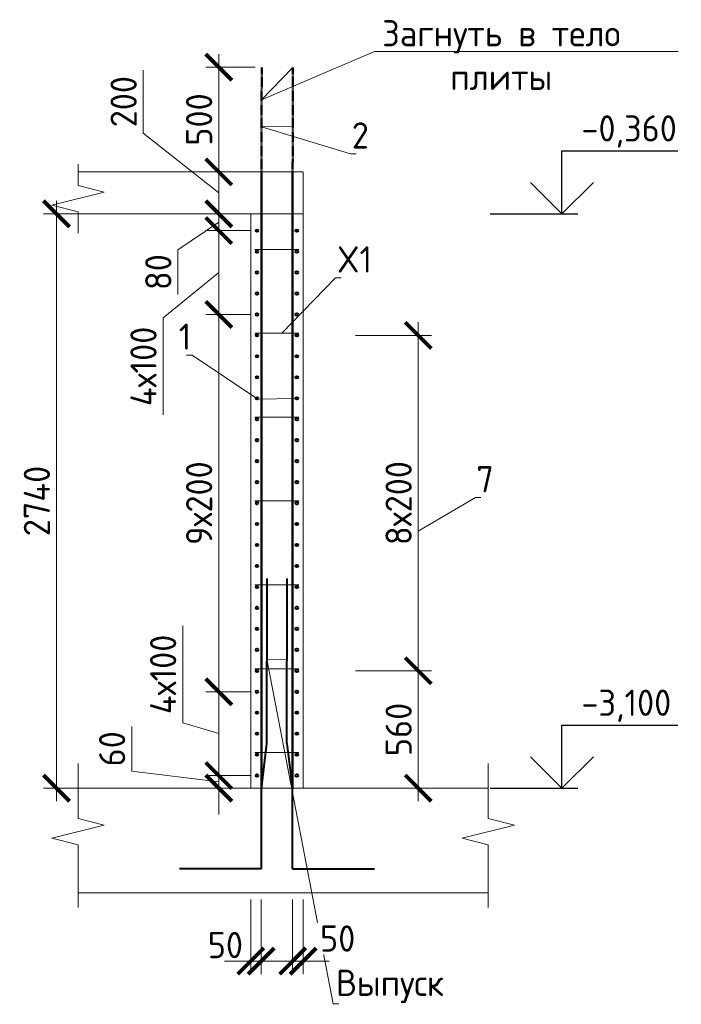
# Model space of a CAD drawing. Header units: millimetres. Extents: x 376598 to 1249954, y -318491 to -22134.
# Tile 265 of 444: x 685652 to 691968, y -148758 to -139363. Entities that reach past the tile are written whole.
import ezdxf
from ezdxf import colors
from ezdxf.entities.mleader import LeaderData, LeaderLine
from ezdxf.math import Vec2, Vec3

# ---------------------------------------------------------------- set-up
doc = ezdxf.new("R2010")
doc.units = ezdxf.units.MM
doc.linetypes.add('01 Штриховая _4 мм_', pattern=[6, 3.5, -2.5])
for name, color, linetype, lineweight in [('AF_Perekritie', 90, 'Continuous', 18), ('AF_Stena', 90, 'Continuous', 18), ('KR_Fundament', 253, 'Continuous', 18), ('Арм_шпильки', 143, 'Continuous', 18), ('Армирование', 3, 'Continuous', 40), ('АрмСтер', 2, 'Continuous', 50), ('подоснова', 151, 'Continuous', 5), ('РАЗМЕРЫ', 1, 'Continuous', 9)]:
    doc.layers.add(name, color=color, linetype=linetype, lineweight=lineweight)
doc.styles.add('GOST-2.304_Type-B', font='GOST_Common.ttf')
doc.dimstyles.new('мой 25', dxfattribs={"dimscale": 100, "dimtxt": 2.5, "dimasz": 2.5, "dimexe": 1.25, "dimexo": 0.625, "dimtad": 1, "dimdec": 0, "dimlfac": 0.5, "dimtxsty": 'GOST-2.304_Type-B', "dimblk": 'ARCHTICK', "dimcen": 2.5, "dimdle": 1.25, "dimaunit": 1, "dimadec": 1, "dimazin": 2, "dimtfac": 1, "dimtdec": 0, "dimtmove": 1, "dimatfit": 3, "dimfxl": 6, "dimfxlon": 1, "dimtfill": 1, "dimlwd": -1, "dimlwe": -1, "dimarcsym": 0})

# ---------------------------------------------------------------- blocks, each defined once
blk = doc.blocks.new('_None')
blk = doc.blocks.new('_ArchTick')
at = {"color": 0, "linetype": 'ByBlock', "const_width": 0.15}
blk.add_lwpolyline([(-0.5, -0.5), (0.5, 0.5)], dxfattribs=at)
blk = doc.blocks.new('*D2928')
at = {"layer": 'DEFPOINTS', "color": 0, "lineweight": 0, "transparency": 16777216}
for p in [(687552.7, -141215.7), (687689.9, -141215.7), (687918, -141375.7)]:
    blk.add_point(p, dxfattribs=at)
at = {"layer": 'РАЗМЕРЫ', "color": 0, "linetype": 'Continuous', "transparency": 16777216}
for p, q in [((687552.7, -141500.7), (687552.7, -141090.7)), ((687552.7, -141295.7), (687162.9, -141559.4)), ((687627.4, -141215.7), (687427.7, -141215.7)), ((687855.5, -141375.7), (687427.7, -141375.7)), ((687162.9, -141559.4), (687162.9, -141984.4))]:
    blk.add_line(p, q, dxfattribs=at)
at = {"layer": 'РАЗМЕРЫ', "color": 0, "transparency": 16777216, "xscale": 250, "yscale": 250, "zscale": 250}
for p, rotation in [((687552.7, -141215.7), 90), ((687552.7, -141375.7), 270)]:
    blk.add_blockref('_ArchTick', p, dxfattribs=dict(at, rotation=rotation))
at = {"layer": 'РАЗМЕРЫ', "color": 0, "lineweight": 0, "transparency": 16777216, "insert": (686975.4, -141771.9), "char_height": 250, "attachment_point": 5, "rotation": 90, "style": 'GOST-2.304_Type-B', "bg_fill": 3, "box_fill_scale": 1.1, "bg_fill_color": 256, "bg_fill_true_color": 13158600, "bg_fill_transparency": 0}
blk.add_mtext('80', dxfattribs=at)
blk = doc.blocks.new('*D2788')
at = {"layer": 'DEFPOINTS', "color": 0, "lineweight": 0, "transparency": 16777216}
for p in [(687216.5, -140815.7), (687552.7, -140815.7), (687216.3, -141215.7)]:
    blk.add_point(p, dxfattribs=at)
at = {"layer": 'РАЗМЕРЫ', "color": 0, "linetype": 'Continuous', "transparency": 16777216}
for p, q in [((686831.8, -140445.5), (686831.8, -139845.5)), ((687552.7, -141015.7), (686831.8, -140445.5)), ((687552.7, -141340.7), (687552.7, -140690.7)), ((687279, -140815.7), (687677.7, -140815.7)), ((687278.8, -141215.7), (687677.7, -141215.7))]:
    blk.add_line(p, q, dxfattribs=at)
at = {"layer": 'РАЗМЕРЫ', "color": 0, "transparency": 16777216, "xscale": 250, "yscale": 250, "zscale": 250}
for p, rotation in [((687552.7, -140815.7), 90), ((687552.7, -141215.7), 270)]:
    blk.add_blockref('_ArchTick', p, dxfattribs=dict(at, rotation=rotation))
at = {"layer": 'РАЗМЕРЫ', "color": 0, "lineweight": 0, "transparency": 16777216, "insert": (686644.3, -140145.5), "char_height": 250, "attachment_point": 5, "rotation": 90, "style": 'GOST-2.304_Type-B', "bg_fill": 3, "box_fill_scale": 1.1, "bg_fill_color": 256, "bg_fill_true_color": 13158600, "bg_fill_transparency": 0}
blk.add_mtext('200', dxfattribs=at)
blk = doc.blocks.new('*D2929')
at = {"layer": 'DEFPOINTS', "color": 0, "lineweight": 0, "transparency": 16777216}
for p in [(687918, -145775.7), (687552.7, -146575.7), (687918, -146575.7)]:
    blk.add_point(p, dxfattribs=at)
at = {"layer": 'РАЗМЕРЫ', "color": 0, "linetype": 'Continuous', "transparency": 16777216}
for p, q in [((687209, -146072.6), (687209, -145147.6)), ((687552.7, -145650.7), (687552.7, -146700.7)), ((687855.5, -145775.7), (687427.7, -145775.7)), ((687552.7, -146175.7), (687209, -146072.6)), ((687855.5, -146575.7), (687427.7, -146575.7))]:
    blk.add_line(p, q, dxfattribs=at)
at = {"layer": 'РАЗМЕРЫ', "color": 0, "transparency": 16777216, "xscale": 250, "yscale": 250, "zscale": 250}
for p, rotation in [((687552.7, -145775.7), 90), ((687552.7, -146575.7), 270)]:
    blk.add_blockref('_ArchTick', p, dxfattribs=dict(at, rotation=rotation))
at = {"layer": 'РАЗМЕРЫ', "color": 0, "lineweight": 0, "transparency": 16777216, "insert": (687021.5, -145610.1), "char_height": 250, "attachment_point": 5, "rotation": 90, "style": 'GOST-2.304_Type-B', "bg_fill": 3, "box_fill_scale": 1.1, "bg_fill_color": 256, "bg_fill_true_color": 13158600, "bg_fill_transparency": 0}
blk.add_mtext('4х100', dxfattribs=at)
blk = doc.blocks.new('*D2930')
at = {"layer": 'DEFPOINTS', "color": 0, "lineweight": 0, "transparency": 16777216}
for p in [(687918, -146575.7), (687552.7, -146695.7), (687858, -146695.7)]:
    blk.add_point(p, dxfattribs=at)
at = {"layer": 'РАЗМЕРЫ', "color": 0, "linetype": 'Continuous', "transparency": 16777216}
for p, q in [((686721.8, -146532.6), (686721.8, -146107.6)), ((687552.7, -146575.7), (687552.7, -146325.7)), ((687552.7, -146635.7), (686721.8, -146532.6)), ((687855.5, -146575.7), (687427.7, -146575.7)), ((687552.7, -146575.7), (687552.7, -146695.7)), ((687552.7, -146575.7), (687552.7, -146695.7)), ((687795.5, -146695.7), (687427.7, -146695.7)), ((687552.7, -146695.7), (687552.7, -146945.7))]:
    blk.add_line(p, q, dxfattribs=at)
at = {"layer": 'РАЗМЕРЫ', "color": 0, "transparency": 16777216, "xscale": 250, "yscale": 250, "zscale": 250}
for p, rotation in [((687552.7, -146575.7), 270), ((687552.7, -146695.7), 90)]:
    blk.add_blockref('_ArchTick', p, dxfattribs=dict(at, rotation=rotation))
at = {"layer": 'РАЗМЕРЫ', "color": 0, "lineweight": 0, "transparency": 16777216, "insert": (686534.3, -146320.1), "char_height": 250, "attachment_point": 5, "rotation": 90, "style": 'GOST-2.304_Type-B', "bg_fill": 3, "box_fill_scale": 1.1, "bg_fill_color": 256, "bg_fill_true_color": 13158600, "bg_fill_transparency": 0}
blk.add_mtext('60', dxfattribs=at)
blk = doc.blocks.new('*D2789')
at = {"layer": 'DEFPOINTS', "color": 0, "lineweight": 0, "transparency": 16777216}
for p in [(687552.7, -139815.7), (687962.8, -139815.7), (687216.5, -140815.7)]:
    blk.add_point(p, dxfattribs=at)
at = {"layer": 'РАЗМЕРЫ', "color": 0, "linetype": 'Continuous', "transparency": 16777216}
for p, q in [((687552.7, -140940.7), (687552.7, -139690.7)), ((687900.3, -139815.7), (687427.7, -139815.7)), ((687279, -140815.7), (687677.7, -140815.7))]:
    blk.add_line(p, q, dxfattribs=at)
at = {"layer": 'РАЗМЕРЫ', "color": 0, "transparency": 16777216, "xscale": 250, "yscale": 250, "zscale": 250}
for p, rotation in [((687552.7, -139815.7), 90), ((687552.7, -140815.7), 270)]:
    blk.add_blockref('_ArchTick', p, dxfattribs=dict(at, rotation=rotation))
at = {"layer": 'РАЗМЕРЫ', "color": 0, "lineweight": 0, "transparency": 16777216, "insert": (687365.2, -140315.7), "char_height": 250, "attachment_point": 5, "rotation": 90, "style": 'GOST-2.304_Type-B', "bg_fill": 3, "box_fill_scale": 1.1, "bg_fill_color": 256, "bg_fill_true_color": 13158600, "bg_fill_transparency": 0}
blk.add_mtext('500', dxfattribs=at)
blk = doc.blocks.new('*D2790')
at = {"layer": 'DEFPOINTS', "color": 0, "lineweight": 0, "transparency": 16777216}
for p in [(688162.7, -141215.7), (686003.5, -146695.7), (688322.2, -146695.7)]:
    blk.add_point(p, dxfattribs=at)
at = {"layer": 'РАЗМЕРЫ', "color": 0, "linetype": 'Continuous', "transparency": 16777216}
for p, q in [((686003.5, -141090.7), (686003.5, -146820.7)), ((686603.5, -141215.7), (685878.5, -141215.7)), ((686603.5, -146695.7), (685878.5, -146695.7))]:
    blk.add_line(p, q, dxfattribs=at)
at = {"layer": 'РАЗМЕРЫ', "color": 0, "transparency": 16777216, "xscale": 250, "yscale": 250, "zscale": 250}
for p, rotation in [((686003.5, -141215.7), 90), ((686003.5, -146695.7), 270)]:
    blk.add_blockref('_ArchTick', p, dxfattribs=dict(at, rotation=rotation))
at = {"layer": 'РАЗМЕРЫ', "color": 0, "lineweight": 0, "transparency": 16777216, "insert": (685816, -143955.7), "char_height": 250, "attachment_point": 5, "rotation": 90, "style": 'GOST-2.304_Type-B', "bg_fill": 3, "box_fill_scale": 1.1, "bg_fill_color": 256, "bg_fill_true_color": 13158600, "bg_fill_transparency": 0}
blk.add_mtext('2740', dxfattribs=at)
blk = doc.blocks.new('*D2931')
at = {"layer": 'DEFPOINTS', "color": 0, "lineweight": 0, "transparency": 16777216}
for p in [(687552.7, -142175.7), (687918, -142175.7), (687918, -145775.7)]:
    blk.add_point(p, dxfattribs=at)
at = {"layer": 'РАЗМЕРЫ', "color": 0, "linetype": 'Continuous', "transparency": 16777216}
for p, q in [((687552.7, -145900.7), (687552.7, -142050.7)), ((687855.5, -142175.7), (687427.7, -142175.7)), ((687855.5, -145775.7), (687427.7, -145775.7))]:
    blk.add_line(p, q, dxfattribs=at)
at = {"layer": 'РАЗМЕРЫ', "color": 0, "transparency": 16777216, "xscale": 250, "yscale": 250, "zscale": 250}
for p, rotation in [((687552.7, -142175.7), 90), ((687552.7, -145775.7), 270)]:
    blk.add_blockref('_ArchTick', p, dxfattribs=dict(at, rotation=rotation))
at = {"layer": 'РАЗМЕРЫ', "color": 0, "lineweight": 0, "transparency": 16777216, "insert": (687365.2, -143975.7), "char_height": 250, "attachment_point": 5, "rotation": 90, "style": 'GOST-2.304_Type-B', "bg_fill": 3, "box_fill_scale": 1.1, "bg_fill_color": 256, "bg_fill_true_color": 13158600, "bg_fill_transparency": 0}
blk.add_mtext('9х200', dxfattribs=at)
blk = doc.blocks.new('*D2932')
at = {"layer": 'DEFPOINTS', "color": 0, "lineweight": 0, "transparency": 16777216}
for p in [(687918, -141375.7), (687552.7, -142175.7), (687816, -142175.7)]:
    blk.add_point(p, dxfattribs=at)
at = {"layer": 'РАЗМЕРЫ', "color": 0, "linetype": 'Continuous', "transparency": 16777216}
for p, q in [((687552.7, -141250.7), (687552.7, -142300.7)), ((687855.5, -141375.7), (687427.7, -141375.7)), ((687552.7, -141775.7), (687021.5, -142209)), ((687021.5, -142209), (687021.5, -143134)), ((687753.5, -142175.7), (687427.7, -142175.7))]:
    blk.add_line(p, q, dxfattribs=at)
at = {"layer": 'РАЗМЕРЫ', "color": 0, "transparency": 16777216, "xscale": 250, "yscale": 250, "zscale": 250}
for p, rotation in [((687552.7, -141375.7), 90), ((687552.7, -142175.7), 270)]:
    blk.add_blockref('_ArchTick', p, dxfattribs=dict(at, rotation=rotation))
at = {"layer": 'РАЗМЕРЫ', "color": 0, "lineweight": 0, "transparency": 16777216, "insert": (686834, -142671.5), "char_height": 250, "attachment_point": 5, "rotation": 90, "style": 'GOST-2.304_Type-B', "bg_fill": 3, "box_fill_scale": 1.1, "bg_fill_color": 256, "bg_fill_true_color": 13158600, "bg_fill_transparency": 0}
blk.add_mtext('4х100', dxfattribs=at)
blk = doc.blocks.new('*D2786')
at = {"layer": 'DEFPOINTS', "color": 0, "lineweight": 0, "transparency": 16777216}
for p in [(687858, -147695.7), (687958, -147695.7), (687958, -148345.9)]:
    blk.add_point(p, dxfattribs=at)
at = {"layer": 'РАЗМЕРЫ', "color": 0, "linetype": 'Continuous', "transparency": 16777216}
for p, q in [((687858, -147758.2), (687858, -148470.9)), ((687958, -147758.2), (687958, -148470.9)), ((687858, -148345.9), (687608, -148345.9)), ((687858, -148345.9), (687958, -148345.9)), ((687958, -148345.9), (688208, -148345.9))]:
    blk.add_line(p, q, dxfattribs=at)
at = {"layer": 'РАЗМЕРЫ', "color": 0, "lineweight": 0, "transparency": 16777216, "insert": (687615.4, -148192.9), "char_height": 250, "attachment_point": 5, "style": 'GOST-2.304_Type-B', "bg_fill": 3, "box_fill_scale": 1.1, "bg_fill_color": 256, "bg_fill_true_color": 13158600, "bg_fill_transparency": 0}
blk.add_mtext('50', dxfattribs=at)
at = {"layer": 'РАЗМЕРЫ', "color": 0, "transparency": 16777216, "xscale": 250, "yscale": 250, "zscale": 250}
blk.add_blockref('_ArchTick', (687858, -148345.9), dxfattribs=at)
at = {"layer": 'РАЗМЕРЫ', "color": 0, "transparency": 16777216, "xscale": 250, "yscale": 250, "zscale": 250, "rotation": 180}
blk.add_blockref('_ArchTick', (687958, -148345.9), dxfattribs=at)
blk = doc.blocks.new('*D2787')
at = {"layer": 'DEFPOINTS', "color": 0, "lineweight": 0, "transparency": 16777216}
for p in [(688258, -147695.7), (688358, -147695.7), (688358, -148345.9)]:
    blk.add_point(p, dxfattribs=at)
at = {"layer": 'РАЗМЕРЫ', "color": 0, "linetype": 'Continuous', "transparency": 16777216}
for p, q in [((688258, -147758.2), (688258, -148470.9)), ((688358, -147758.2), (688358, -148470.9)), ((688258, -148345.9), (688008, -148345.9)), ((688258, -148345.9), (688358, -148345.9)), ((688358, -148345.9), (688608, -148345.9))]:
    blk.add_line(p, q, dxfattribs=at)
at = {"layer": 'РАЗМЕРЫ', "color": 0, "transparency": 16777216, "xscale": 250, "yscale": 250, "zscale": 250}
blk.add_blockref('_ArchTick', (688258, -148345.9), dxfattribs=at)
at = {"layer": 'РАЗМЕРЫ', "color": 0, "lineweight": 0, "transparency": 16777216, "insert": (688687.6, -148130.3), "char_height": 250, "attachment_point": 5, "style": 'GOST-2.304_Type-B', "bg_fill": 3, "box_fill_scale": 1.1, "bg_fill_color": 256, "bg_fill_true_color": 13158600, "bg_fill_transparency": 0}
blk.add_mtext('50', dxfattribs=at)
at = {"layer": 'РАЗМЕРЫ', "color": 0, "transparency": 16777216, "xscale": 250, "yscale": 250, "zscale": 250, "rotation": 180}
blk.add_blockref('_ArchTick', (688358, -148345.9), dxfattribs=at)
blk = doc.blocks.new('*D2792')
at = {"layer": 'DEFPOINTS', "color": 0, "lineweight": 0, "transparency": 16777216}
for p in [(688298, -142375.7), (689457.2, -142375.7), (688298, -145575.7)]:
    blk.add_point(p, dxfattribs=at)
at = {"layer": 'РАЗМЕРЫ', "color": 0, "linetype": 'Continuous', "transparency": 16777216}
for p, q in [((689457.2, -145700.7), (689457.2, -142250.7)), ((688857.2, -142375.7), (689582.2, -142375.7)), ((688857.2, -145575.7), (689582.2, -145575.7))]:
    blk.add_line(p, q, dxfattribs=at)
at = {"layer": 'РАЗМЕРЫ', "color": 0, "transparency": 16777216, "xscale": 250, "yscale": 250, "zscale": 250}
for p, rotation in [((689457.2, -142375.7), 90), ((689457.2, -145575.7), 270)]:
    blk.add_blockref('_ArchTick', p, dxfattribs=dict(at, rotation=rotation))
at = {"layer": 'РАЗМЕРЫ', "color": 0, "lineweight": 0, "transparency": 16777216, "insert": (689269.7, -143975.7), "char_height": 250, "attachment_point": 5, "rotation": 90, "style": 'GOST-2.304_Type-B', "bg_fill": 3, "box_fill_scale": 1.1, "bg_fill_color": 256, "bg_fill_true_color": 13158600, "bg_fill_transparency": 0}
blk.add_mtext('8х200', dxfattribs=at)
blk = doc.blocks.new('*D2793')
at = {"layer": 'DEFPOINTS', "color": 0, "lineweight": 0, "transparency": 16777216}
for p in [(688298, -145575.7), (689204.1, -146695.7), (689457.2, -146695.7)]:
    blk.add_point(p, dxfattribs=at)
at = {"layer": 'РАЗМЕРЫ', "color": 0, "linetype": 'Continuous', "transparency": 16777216}
for p, q in [((689457.2, -145450.7), (689457.2, -146820.7)), ((688857.2, -145575.7), (689582.2, -145575.7)), ((689266.6, -146695.7), (689582.2, -146695.7))]:
    blk.add_line(p, q, dxfattribs=at)
at = {"layer": 'РАЗМЕРЫ', "color": 0, "transparency": 16777216, "xscale": 250, "yscale": 250, "zscale": 250}
for p, rotation in [((689457.2, -145575.7), 90), ((689457.2, -146695.7), 270)]:
    blk.add_blockref('_ArchTick', p, dxfattribs=dict(at, rotation=rotation))
at = {"layer": 'РАЗМЕРЫ', "color": 0, "lineweight": 0, "transparency": 16777216, "insert": (689269.7, -146135.7), "char_height": 250, "attachment_point": 5, "rotation": 90, "style": 'GOST-2.304_Type-B', "bg_fill": 3, "box_fill_scale": 1.1, "bg_fill_color": 256, "bg_fill_true_color": 13158600, "bg_fill_transparency": 0}
blk.add_mtext('560', dxfattribs=at)

msp = doc.modelspace()

# ---------------------------------------------------------------- linework, layer by layer
for points in [[(690828.9, -140615.7), (691934.1, -140615.7)], [(690828.9, -141215.7), (690828.9, -140615.7)], [(691128.9, -140915.7), (690828.9, -141215.7), (690528.9, -140915.7)], [(690144.3, -141215.7), (690978.9, -141215.7)], [(690828.9, -146095.7), (691934.1, -146095.7)], [(690828.9, -146695.7), (690828.9, -146095.7)], [(691128.9, -146395.7), (690828.9, -146695.7), (690528.9, -146395.7)], [(690144.3, -146695.7), (690978.9, -146695.7)]]:
    msp.add_lwpolyline(points)
at = {"layer": 'AF_Perekritie', "linetype": '01 Штриховая _4 мм_', "lineweight": 9}
for p, q in [((688358, -140815.7), (686209.4, -140815.7)), ((686209.4, -141215.7), (688358, -141215.7))]:
    msp.add_line(p, q, dxfattribs=at)
at = {"layer": 'AF_Stena', "lineweight": 20}
for p, q in [((688358, -146695.7), (688358, -140816.7)), ((687858, -141215.7), (687858, -146695.7)), ((687858, -146695.7), (688358, -146695.7))]:
    msp.add_line(p, q, dxfattribs=at)
for points in [[(686209.4, -140890.7), (686209.4, -140740.7)], [(686209.4, -140890.7), (686209.4, -140945.7)], [(686459.4, -141008.2), (685959.4, -141133.2)], [(686209.4, -140945.7), (686459.4, -141008.2)], [(685959.4, -141133.2), (686209.4, -141195.7)], [(686209.4, -141195.7), (686209.4, -141250.7)], [(686209.4, -141250.7), (686209.4, -141400.7)], [(686209.4, -146931.6), (686209.4, -146459.7)], [(690125.8, -146931.6), (690125.8, -146459.7)], [(686209.4, -146931.6), (686209.4, -146986.6)], [(690125.8, -146931.6), (690125.8, -146986.6)], [(686209.4, -146986.6), (686459.4, -147049.1)], [(690125.8, -146986.6), (690375.8, -147049.1)], [(686459.4, -147049.1), (685959.4, -147174.1)], [(690375.8, -147049.1), (689875.8, -147174.1)], [(685959.4, -147174.1), (686209.4, -147236.6)], [(689875.8, -147174.1), (690125.8, -147236.6)], [(686209.4, -147236.6), (686209.4, -147291.6)], [(686209.4, -147291.6), (686209.4, -147835.7)], [(690125.8, -147236.6), (690125.8, -147291.6)], [(690125.8, -147291.6), (690125.8, -147835.7)]]:
    msp.add_lwpolyline(points, dxfattribs=at)
at = {"layer": 'KR_Fundament', "lineweight": 9}
for p, q in [((690125.8, -146695.7), (686209.4, -146695.7)), ((686209.4, -147695.7), (690125.8, -147695.7))]:
    msp.add_line(p, q, dxfattribs=at)
at = {"layer": 'Армирование', "ltscale": 100}
for p, q in [((688013, -146268.3), (688013.3, -144695.2)), ((688203.7, -146268.3), (688204, -144695.2)), ((687959, -146702.9), (688013, -146268.3)), ((688203.7, -146268.3), (688257.7, -146702.9)), ((687959.3, -147466.3), (687959, -146702.9)), ((688258, -147466.3), (688257.7, -146702.9)), ((687959.6, -147466.4), (687178, -147466.1)), ((688258, -147466.3), (689039.6, -147466))]:
    msp.add_line(p, q, dxfattribs=at)
for centre in [(687918, -141375.7), (688298, -141375.7), (688298, -141775.7), (687918, -142175.7), (688298, -142175.7), (687918, -142575.7), (688298, -142575.7), (687918, -142975.7), (688298, -142975.7), (687918, -143375.7), (688298, -143375.7), (687918, -143775.7), (688298, -143775.7), (687918, -144175.7), (688298, -144175.7), (687918, -144575.7), (688298, -144575.7), (687918, -144975.7), (688298, -144975.7), (687918, -145375.7), (688298, -145375.7), (687918, -145775.7), (688298, -145775.7), (687918, -146175.7), (688298, -146175.7), (687918, -146575.7), (688298, -146575.7)]:
    msp.add_circle(centre, 12, dxfattribs=at)
at = {"layer": 'АрмСтер', "linetype": '01 Штриховая _4 мм_', "ltscale": 0.4}
for p, q in [((687959.3, -140815.7), (687962.8, -139815.7)), ((688257.7, -140815.7), (688261.2, -139815.7))]:
    msp.add_line(p, q, dxfattribs=at)
at = {"layer": 'АрмСтер', "ltscale": 15}
for p, q in [((687959.3, -146695.7), (687959.3, -140815.7)), ((688257.7, -146695.7), (688257.7, -140815.7))]:
    msp.add_line(p, q, dxfattribs=at)

# ---------------------------------------------------------------- texts
at = {"style": 'GOST-2.304_Type-B'}
for s, p in [('-0,360', (691014.8, -140525.7)), ('-3,100', (691014.8, -146005.7))]:
    msp.add_text(s, height=250, dxfattribs=at).set_placement(p)

# ---------------------------------------------------------------- leaders
at = {"layer": 'подоснова'}
ml = msp.add_multileader_mtext('Standard', dxfattribs=at)
ml.set_content('Загнуть в тело плиты', color=256, style='GOST-2.304_Type-B')
ml.set_leader_properties(color=256, linetype='ByLayer', lineweight=15)
ml.set_arrow_properties(name='NONE')
ml.build(insert=Vec2(0, 0))
ml.multileader.update_dxf_attribs({"text_left_attachment_type": 6, "text_right_attachment_type": 6, "dogleg_length": 10, "arrow_head_size": 18})
ctx = ml.context
ctx.base_point, ctx.char_height, ctx.arrow_head_size, ctx.landing_gap_size, ctx.plane_origin = Vec3(689050.7, -139667.7), 250, 18, 20, Vec3(692468.9, -138217.3)
ctx.left_attachment, ctx.right_attachment, ctx.text_align_type = 6, 6, 1
notes = []
notes.append((ctx, [(1, (1, 1, 0), (689040.7, -139667.7), (1, 0), 10, [(0, [(688257.7, -139821.9), (687959.3, -140126.5)], 0, [])])]))
ctx.mtext.insert, ctx.mtext.width, ctx.mtext.alignment, ctx.mtext.flow_direction = Vec3(690250.1, -139367.7), 2840.037, 2, 5
ml = msp.add_multileader_mtext('Standard', dxfattribs=at)
ml.set_content('2', color=256, style='GOST-2.304_Type-B')
ml.set_leader_properties(color=256, linetype='ByLayer', lineweight=15)
ml.set_arrow_properties(name='NONE')
ml.build(insert=Vec2(0, 0))
ml.multileader.update_dxf_attribs({"text_left_attachment_type": 6, "text_right_attachment_type": 6, "dogleg_length": 10, "arrow_head_size": 18})
ctx = ml.context
ctx.base_point, ctx.char_height, ctx.arrow_head_size, ctx.landing_gap_size, ctx.plane_origin = Vec3(688821.6, -140642.8), 250, 18, 20, Vec3(687604.7, -139330.2)
ctx.left_attachment, ctx.right_attachment, ctx.text_align_type = 6, 6, 1
notes.append((ctx, [(0, (1, 1, 0), (688811.6, -140642.8), (1, 0), 10, [(1, [(688257.7, -140382.8), (687959.3, -140384.6)], 0, [])])]))
ctx.mtext.insert, ctx.mtext.width, ctx.mtext.alignment, ctx.mtext.flow_direction = Vec3(688904.1, -140342.8), 22.898, 2, 5
ml = msp.add_multileader_mtext('Standard', dxfattribs=at)
ml.set_content('1', color=256, style='GOST-2.304_Type-B')
ml.set_leader_properties(color=256, linetype='ByLayer', lineweight=15)
ml.set_arrow_properties(name='NONE')
ml.build(insert=Vec2(0, 0))
ml.multileader.update_dxf_attribs({"text_left_attachment_type": 6, "text_right_attachment_type": 6, "dogleg_length": 10, "arrow_head_size": 18})
ctx = ml.context
ctx.base_point, ctx.char_height, ctx.arrow_head_size, ctx.landing_gap_size, ctx.plane_origin = Vec3(687173, -142563.1), 250, 18, 20, Vec3(687603.6, -142122.8)
ctx.left_attachment, ctx.right_attachment, ctx.text_align_type = 6, 6, 1
notes.append((ctx, [(1, (1, 1, 0), (687298, -142563.1), (-1, 0), 10, [(1, [(688286, -142976.4), (687926.2, -142985.1)], 0, [])])]))
ctx.mtext.insert, ctx.mtext.width, ctx.mtext.alignment, ctx.mtext.flow_direction = Vec3(687230.5, -142263.1), 22.898, 2, 5
ml = msp.add_multileader_mtext('Standard', dxfattribs=at)
ml.set_content('Выпуск', color=256, style='GOST-2.304_Type-B')
ml.set_leader_properties(color=256, linetype='ByLayer', lineweight=15)
ml.set_arrow_properties(name='NONE')
ml.build(insert=Vec2(0, 0))
ml.multileader.update_dxf_attribs({"text_left_attachment_type": 6, "text_right_attachment_type": 6, "dogleg_length": 10, "arrow_head_size": 18})
ctx = ml.context
ctx.base_point, ctx.char_height, ctx.arrow_head_size, ctx.landing_gap_size, ctx.plane_origin = Vec3(688654.3, -148753.2), 250, 18, 20, Vec3(687497.3, -144227.8)
ctx.left_attachment, ctx.right_attachment, ctx.text_align_type = 6, 6, 1
notes.append((ctx, [(0, (1, 1, 0), (688644.3, -148753.2), (1, 0), 10, [(1, [(688203.7, -145469), (688013, -145465.7)], 0, [])])]))
ctx.mtext.insert, ctx.mtext.width, ctx.mtext.alignment, ctx.mtext.flow_direction = Vec3(689186.8, -148428.2), 22.898, 2, 5
for ctx, leaders in notes:
    for number, flags, end, landing, length, lines in leaders:
        leader = LeaderData()
        leader.index, (leader.has_last_leader_line, leader.has_dogleg_vector, leader.attachment_direction) = number, flags
        leader.last_leader_point, leader.dogleg_vector, leader.dogleg_length = Vec3(end), Vec3(landing), length
        for number, points, colour, breaks in lines:
            line = LeaderLine()
            line.index, line.vertices, line.color, line.breaks = number, Vec3.list(points), colors.encode_raw_color(colour), breaks
            leader.lines.append(line)
        ctx.leaders.append(leader)

# ---------------------------------------------------------------- next in the draw order: dimensions: what is measured, and where the dimension line sits
at = {"layer": 'РАЗМЕРЫ', "lineweight": 0}
dim = msp.add_linear_dim(base=(687552.7, -141215.7), p1=(687918, -141375.7), p2=(687689.9, -141215.7), angle=90, dimstyle='мой 25', dxfattribs=at)
dim.commit()
dim.dimension.update_dxf_attribs({"geometry": '*D2928', "text_midpoint": (687162.9, -141621.9), "dimtype": 160})
dim = msp.add_linear_dim(base=(687552.7, -146575.7), p1=(687918, -145775.7), p2=(687918, -146575.7), angle=90, text='4х100', dimstyle='мой 25', dxfattribs=at)
dim.commit()
dim.dimension.update_dxf_attribs({"geometry": '*D2929', "text_midpoint": (687021.5, -146010.1)})
dim = msp.add_linear_dim(base=(687958, -148345.9), p1=(687858, -147695.7), p2=(687958, -147695.7), dimstyle='мой 25', dxfattribs=at)
dim.commit()
dim.dimension.update_dxf_attribs({"geometry": '*D2786', "text_midpoint": (687615.4, -148380.4), "dimtype": 160})

# ---------------------------------------------------------------- next in the draw order: linework, layer by layer
at = {"layer": 'Армирование', "ltscale": 100}
msp.add_circle((687918, -141775.7), 12, dxfattribs=at)

# ---------------------------------------------------------------- next in the draw order: dimensions: what is measured, and where the dimension line sits
at = {"layer": 'РАЗМЕРЫ', "lineweight": 0}
for base, p1, p2, picture, middle in [((687552.7, -140815.7), (687216.3, -141215.7), (687216.5, -140815.7), '*D2788', (686831.8, -140383)), ((687552.7, -146695.7), (687918, -146575.7), (687858, -146695.7), '*D2930', (686721.8, -146470.1))]:
    dim = msp.add_linear_dim(base=base, p1=p1, p2=p2, angle=90, dimstyle='мой 25', dxfattribs=at)
    dim.commit()
    dim.dimension.update_dxf_attribs({"geometry": picture, "text_midpoint": middle, "dimtype": 160})
dim = msp.add_linear_dim(base=(688358, -148345.9), p1=(688258, -147695.7), p2=(688358, -147695.7), dimstyle='мой 25', dxfattribs=at)
dim.commit()
dim.dimension.update_dxf_attribs({"geometry": '*D2787', "text_midpoint": (688687.6, -148317.8), "dimtype": 160})

# ---------------------------------------------------------------- next in the draw order: dimensions: what is measured, and where the dimension line sits
for base, p1, p2, picture, middle in [((687552.7, -139815.7), (687216.5, -140815.7), (687962.8, -139815.7), '*D2789', (687365.2, -140315.7)), ((686003.5, -146695.7), (688162.7, -141215.7), (688322.2, -146695.7), '*D2790', (685816, -143955.7))]:
    dim = msp.add_linear_dim(base=base, p1=p1, p2=p2, angle=90, dimstyle='мой 25', dxfattribs=at)
    dim.commit()
    dim.dimension.update_dxf_attribs({"geometry": picture, "text_midpoint": middle})

# ---------------------------------------------------------------- next in the draw order: linework, layer by layer
at = {"layer": 'Армирование', "ltscale": 100}
for centre in [(687918, -141575.7), (688298, -141575.7), (687918, -141975.7), (688298, -141975.7), (687918, -145975.7), (688298, -145975.7), (687918, -146375.7), (688298, -146375.7)]:
    msp.add_circle(centre, 12, dxfattribs=at)

# ---------------------------------------------------------------- next in the draw order: dimensions: what is measured, and where the dimension line sits
at = {"layer": 'РАЗМЕРЫ', "lineweight": 0}
for base, p1, p2, text, picture, middle in [((687552.7, -142175.7), (687918, -145775.7), (687918, -142175.7), '9х200', '*D2931', (687365.2, -143975.7)), ((689457.2, -142375.7), (688298, -145575.7), (688298, -142375.7), '8х200', '*D2792', (689269.7, -143975.7))]:
    dim = msp.add_linear_dim(base=base, p1=p1, p2=p2, angle=90, text=text, dimstyle='мой 25', dxfattribs=at)
    dim.commit()
    dim.dimension.update_dxf_attribs({"geometry": picture, "text_midpoint": middle})

# ---------------------------------------------------------------- next in the draw order: linework, layer by layer
at = {"layer": 'Арм_шпильки'}
for p, q in [((687898, -143955.7), (688318, -143955.7)), ((687898, -144755.7), (688318, -144755.7))]:
    msp.add_line(p, q, dxfattribs=at)
at = {"layer": 'Армирование', "ltscale": 100}
for centre in [(688298, -142375.7), (688298, -142775.7), (688298, -143175.7), (687918, -143575.7), (688298, -143575.7), (687918, -143975.7), (688298, -143975.7), (687918, -144375.7), (688298, -144375.7), (687918, -144775.7), (688298, -144775.7), (687918, -145175.7), (688298, -145175.7), (687918, -145575.7)]:
    msp.add_circle(centre, 12, dxfattribs=at)

# ---------------------------------------------------------------- next in the draw order: dimensions: what is measured, and where the dimension line sits
at = {"layer": 'РАЗМЕРЫ', "lineweight": 0}
dim = msp.add_linear_dim(base=(687552.7, -142175.7), p1=(687918, -141375.7), p2=(687816, -142175.7), angle=90, text='4х100', dimstyle='мой 25', dxfattribs=at)
dim.commit()
dim.dimension.update_dxf_attribs({"geometry": '*D2932', "text_midpoint": (687021.5, -142271.5), "dimtype": 160})
dim = msp.add_linear_dim(base=(689457.2, -146695.7), p1=(688298, -145575.7), p2=(689204.1, -146695.7), angle=90, dimstyle='мой 25', dxfattribs=at)
dim.commit()
dim.dimension.update_dxf_attribs({"geometry": '*D2793', "text_midpoint": (689269.7, -146135.7)})

# ---------------------------------------------------------------- next in the draw order: leaders
at = {"layer": 'подоснова'}
ml = msp.add_multileader_mtext('Standard', dxfattribs=at)
ml.set_content('X1', color=256, style='GOST-2.304_Type-B')
ml.set_leader_properties(color=256, linetype='ByLayer', lineweight=15)
ml.set_arrow_properties(name='NONE')
ml.build(insert=Vec2(0, 0))
ml.multileader.update_dxf_attribs({"text_left_attachment_type": 6, "text_right_attachment_type": 6, "dogleg_length": 10, "arrow_head_size": 18})
ctx = ml.context
ctx.base_point, ctx.char_height, ctx.arrow_head_size, ctx.landing_gap_size, ctx.plane_origin = Vec3(688678.4, -141825.8), 250, 18, 20, Vec3(687683.9, -141053.7)
ctx.left_attachment, ctx.right_attachment, ctx.text_align_type = 6, 6, 1
notes = []
notes.append((ctx, [(0, (1, 1, 0), (688668.4, -141825.8), (1, 0), 10, [(0, [(688154.7, -142355.7)], 0, [])])]))
ctx.mtext.insert, ctx.mtext.width, ctx.mtext.alignment, ctx.mtext.flow_direction = Vec3(688848.4, -141525.8), 22.898, 2, 5
ml = msp.add_multileader_mtext('Standard', dxfattribs=at)
ml.set_content('7', color=256, style='GOST-2.304_Type-B')
ml.set_leader_properties(color=256, linetype='ByLayer', lineweight=15)
ml.set_arrow_properties(name='NONE')
ml.build(insert=Vec2(0, 0))
ml.multileader.update_dxf_attribs({"text_left_attachment_type": 6, "text_right_attachment_type": 6, "dogleg_length": 10, "arrow_head_size": 18})
ctx = ml.context
ctx.base_point, ctx.char_height, ctx.arrow_head_size, ctx.landing_gap_size, ctx.plane_origin = Vec3(690012.2, -143922.8), 250, 18, 20, Vec3(689017.7, -143150.6)
ctx.left_attachment, ctx.right_attachment, ctx.text_align_type = 6, 6, 1
notes.append((ctx, [(0, (1, 1, 0), (690002.2, -143922.8), (1, 0), 10, [(0, [(689457.2, -144244)], 0, [])])]))
ctx.mtext.insert, ctx.mtext.width, ctx.mtext.alignment, ctx.mtext.flow_direction = Vec3(690094.8, -143622.8), 22.898, 2, 5
for ctx, leaders in notes:
    for number, flags, end, landing, length, lines in leaders:
        leader = LeaderData()
        leader.index, (leader.has_last_leader_line, leader.has_dogleg_vector, leader.attachment_direction) = number, flags
        leader.last_leader_point, leader.dogleg_vector, leader.dogleg_length = Vec3(end), Vec3(landing), length
        for number, points, colour, breaks in lines:
            line = LeaderLine()
            line.index, line.vertices, line.color, line.breaks = number, Vec3.list(points), colors.encode_raw_color(colour), breaks
            leader.lines.append(line)
        ctx.leaders.append(leader)

# ---------------------------------------------------------------- next in the draw order: linework, layer by layer
at = {"layer": 'Арм_шпильки'}
for p, q in [((687898, -141555.7), (688318, -141555.7)), ((687898, -142355.7), (688318, -142355.7)), ((687898, -143155.7), (688318, -143155.7)), ((687898, -145555.7), (688318, -145555.7)), ((687898, -146355.7), (688318, -146355.7))]:
    msp.add_line(p, q, dxfattribs=at)
at = {"layer": 'Армирование', "ltscale": 100}
for centre in [(687918, -142375.7), (687918, -142775.7), (687918, -143175.7), (688298, -145575.7)]:
    msp.add_circle(centre, 12, dxfattribs=at)

doc.saveas('drawing.dxf')
